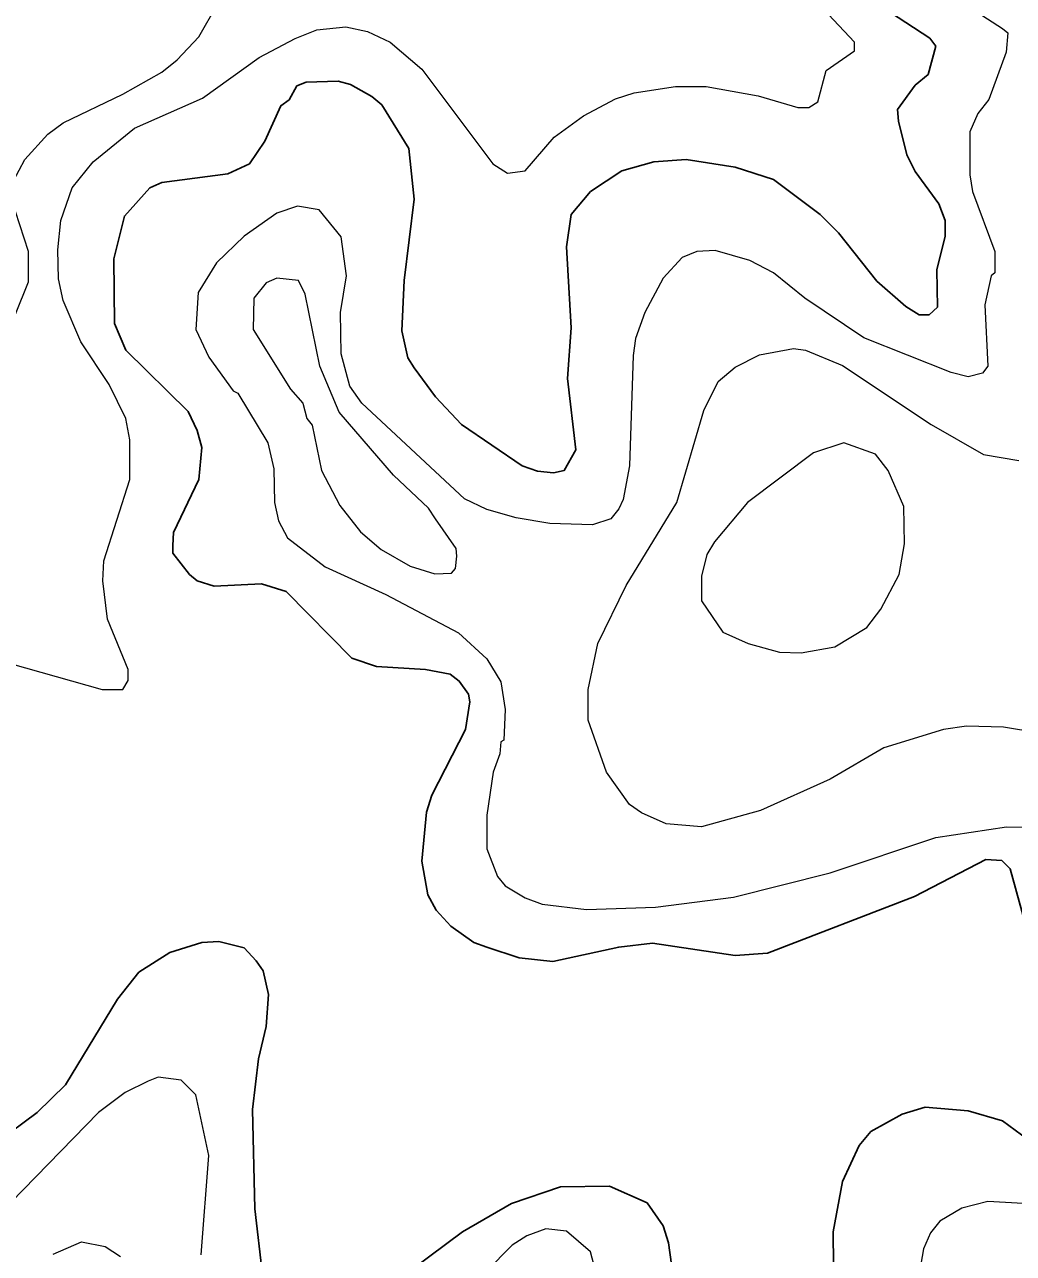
# Model space of a CAD drawing. Extents: x 423 to 448.8, y 7456.3 to 7484.
# Drawn here: x 426.89 to 427.888, y 7478.138 to 7479.378 of the extents above; entities that cross this region are included whole.
import ezdxf

# ---------------------------------------------------------------- set-up
doc = ezdxf.new("R2010")
doc.units = 0
doc.header["$LTSCALE"] = 0.032
doc.layers.add('1', color=7, linetype='Continuous', lineweight=25)
doc.layers.add('2', color=7, linetype='Continuous', lineweight=13)

msp = doc.modelspace()

# ---------------------------------------------------------------- linework, layer by layer
at = {"layer": '1'}
for points in [[(427.7305, 7479.4124), (427.8032, 7479.3645), (427.8094, 7479.3567), (427.8017, 7479.3281), (427.7885, 7479.3173), (427.7707, 7479.2925), (427.7715, 7479.2809), (427.78, 7479.2469), (427.7885, 7479.2299), (427.8125, 7479.1974), (427.8187, 7479.1804), (427.8187, 7479.1649), (427.8102, 7479.1309), (427.811, 7479.093), (427.8025, 7479.0852), (427.7924, 7479.0852), (427.7792, 7479.0937), (427.7498, 7479.1193), (427.7112, 7479.168), (427.6926, 7479.1865), (427.6454, 7479.2221), (427.6068, 7479.2345), (427.5573, 7479.2422), (427.5248, 7479.2399), (427.4923, 7479.2306), (427.4606, 7479.2098), (427.4412, 7479.1866), (427.4366, 7479.1541), (427.4412, 7479.0721), (427.4374, 7479.021), (427.4459, 7478.9491), (427.4343, 7478.9282), (427.4234, 7478.9259), (427.4072, 7478.9274), (427.3918, 7478.9329), (427.3306, 7478.9746), (427.3043, 7479.0025), (427.2827, 7479.0318), (427.2765, 7479.0419), (427.2703, 7479.069), (427.2726, 7479.1201), (427.2827, 7479.202), (427.2773, 7479.2531), (427.2502, 7479.2972), (427.2401, 7479.3057), (427.2185, 7479.318), (427.2061, 7479.3211), (427.1736, 7479.3203), (427.1644, 7479.3165), (427.1566, 7479.3025), (427.1481, 7479.2964), (427.1319, 7479.2608), (427.1164, 7479.2376), (427.0947, 7479.2275), (427.0282, 7479.219), (427.0158, 7479.2136), (426.9903, 7479.185), (426.9795, 7479.1417), (426.9803, 7479.0767), (426.9918, 7479.0496), (427.0545, 7478.9878), (427.0638, 7478.9685), (427.0684, 7478.9514), (427.0653, 7478.919), (427.0398, 7478.8656), (427.039, 7478.8524), (427.039, 7478.8447), (427.0561, 7478.823), (427.0638, 7478.8168), (427.0808, 7478.8114), (427.1288, 7478.8137), (427.1535, 7478.806), (427.22, 7478.7387), (427.2448, 7478.7302), (427.2943, 7478.7271), (427.319, 7478.7225), (427.3283, 7478.7155), (427.3376, 7478.7024), (427.3391, 7478.6946), (427.3345, 7478.6668), (427.3005, 7478.6003), (427.2951, 7478.5833), (427.2904, 7478.5338), (427.2966, 7478.4997), (427.3051, 7478.4843), (427.3198, 7478.468)], [(427.3198, 7478.468), (427.343, 7478.4517), (427.3562, 7478.4471), (427.3887, 7478.4363), (427.4227, 7478.4324), (427.4892, 7478.4471), (427.5232, 7478.451), (427.6068, 7478.4386), (427.6393, 7478.4409), (427.7878, 7478.4982), (427.8597, 7478.5353), (427.8759, 7478.5345), (427.8844, 7478.526), (427.9053, 7478.4502)], [(427.1256, 7478.3342), (427.1334, 7478.3667), (427.1357, 7478.3992), (427.1303, 7478.4231), (427.1233, 7478.4332), (427.111, 7478.4463), (427.0855, 7478.4525), (427.0685, 7478.4518), (427.036, 7478.4417), (427.005, 7478.4216), (426.9833, 7478.3945), (426.9308, 7478.3079), (426.9021, 7478.28), (426.8612, 7478.2499), (426.8117, 7478.2267), (426.7467, 7478.2019), (426.7049, 7478.1725), (426.6577, 7478.1192)], [(427.1373, 7478.0496), (427.1218, 7478.1826), (427.1195, 7478.2832), (427.1256, 7478.3342)], [(427.9471, 7478.2197), (427.8767, 7478.2716), (427.8419, 7478.2816), (427.7986, 7478.2854), (427.7754, 7478.2785), (427.7437, 7478.2607), (427.732, 7478.2468), (427.7151, 7478.2105), (427.7058, 7478.1594), (427.7073, 7477.9939)], [(427.5441, 7478.1146), (427.5395, 7478.1486), (427.5341, 7478.1656), (427.5178, 7478.1888), (427.4799, 7478.2058), (427.4304, 7478.205), (427.3809, 7478.188), (427.3314, 7478.1594), (427.2486, 7478.0975)]]:
    msp.add_lwpolyline(points, dxfattribs=at)
at = {"layer": '2'}
for points in [[(426.8782, 7479.2206), (426.8898, 7479.2422), (426.913, 7479.2678), (426.9284, 7479.2793), (426.9888, 7479.308), (427.0282, 7479.3304), (427.0437, 7479.3428), (427.0653, 7479.366), (427.1025, 7479.431)], [(426.9957, 7478.919), (426.9957, 7478.9592), (426.9918, 7478.9808), (426.9748, 7479.0149), (426.9462, 7479.0582), (426.9284, 7479.0999), (426.9238, 7479.1216), (426.923, 7479.151), (426.9261, 7479.1804), (426.9377, 7479.2136), (426.9586, 7479.2399), (427.0004, 7479.2739), (427.0692, 7479.3041), (427.1264, 7479.3451), (427.1628, 7479.3644), (427.1845, 7479.3729), (427.2139, 7479.376), (427.2355, 7479.3714), (427.2587, 7479.3606), (427.2904, 7479.3335), (427.3623, 7479.2376), (427.377, 7479.2283), (427.3948, 7479.2306), (427.4242, 7479.2647), (427.4536, 7479.2863), (427.4861, 7479.3033), (427.5047, 7479.3095), (427.5465, 7479.3157), (427.5774, 7479.3157), (427.63, 7479.3064), (427.6702, 7479.2948), (427.681, 7479.2948), (427.6903, 7479.3002), (427.6988, 7479.332), (427.7274, 7479.352), (427.7274, 7479.3606), (427.7011, 7479.3884)], [(427.8512, 7479.3908), (427.8767, 7479.3745), (427.8821, 7479.3699), (427.8805, 7479.3505), (427.8628, 7479.3026), (427.8519, 7479.2887), (427.8435, 7479.2701), (427.8435, 7479.2268), (427.8465, 7479.2098), (427.869, 7479.1494), (427.869, 7479.1278), (427.8651, 7479.1247), (427.8589, 7479.0953), (427.862, 7479.0334), (427.8566, 7479.0264), (427.8419, 7479.0226), (427.8249, 7479.0272), (427.7367, 7479.062), (427.6771, 7479.1022), (427.6455, 7479.1278), (427.6215, 7479.1402), (427.5867, 7479.1502), (427.5681, 7479.1494), (427.5534, 7479.1432), (427.534, 7479.1223), (427.5155, 7479.0876), (427.5062, 7479.0613), (427.5039, 7479.0443), (427.5, 7478.9329), (427.4938, 7478.8988), (427.4892, 7478.8896), (427.4814, 7478.8795), (427.4629, 7478.8733), (427.4196, 7478.8748), (427.3856, 7478.8803), (427.3562, 7478.8888), (427.3337, 7478.8996), (427.2301, 7478.9963), (427.2177, 7479.0133), (427.2092, 7479.0458), (427.2084, 7479.0876), (427.2146, 7479.1247), (427.2092, 7479.1641), (427.1868, 7479.1912), (427.1651, 7479.195), (427.1443, 7479.1881), (427.111, 7479.1649), (427.0831, 7479.1378), (427.0646, 7479.1077), (427.0623, 7479.0706), (427.0754, 7479.0427), (427.1001, 7479.0087), (427.1048, 7479.0063), (427.135, 7478.9561), (427.1412, 7478.9298), (427.1419, 7478.8957), (427.1458, 7478.8772), (427.155, 7478.8602), (427.193, 7478.8308), (427.2541, 7478.8029), (427.3275, 7478.7642), (427.3562, 7478.7379), (427.3701, 7478.7148), (427.3747, 7478.6869), (427.3732, 7478.656), (427.3701, 7478.6544), (427.3693, 7478.6421), (427.3624, 7478.6235), (427.3562, 7478.5802), (427.3562, 7478.5461), (427.367, 7478.5183), (427.3747, 7478.509), (427.3948, 7478.4966), (427.4119, 7478.4904), (427.4567, 7478.485), (427.5263, 7478.4874), (427.6052, 7478.4974), (427.7027, 7478.5221), (427.8094, 7478.5577), (427.8806, 7478.5685), (427.9146, 7478.5678)], [(426.8805, 7479.086), (426.8936, 7479.1185), (426.8936, 7479.1494), (426.8805, 7479.1897)], [(427.9471, 7478.6575), (427.8775, 7478.6691), (427.8404, 7478.6699), (427.8172, 7478.6668), (427.7568, 7478.6482), (427.7027, 7478.6165), (427.6323, 7478.5848), (427.5727, 7478.5685), (427.5372, 7478.5716), (427.5124, 7478.5825), (427.5, 7478.591), (427.4768, 7478.6235), (427.4583, 7478.6761), (427.4583, 7478.707), (427.4683, 7478.7534), (427.4969, 7478.8122), (427.548, 7478.8957), (427.575, 7478.9886), (427.5897, 7479.0179), (427.6068, 7479.0326), (427.6315, 7479.045), (427.6656, 7479.0512), (427.6779, 7479.0496), (427.7151, 7479.0342), (427.8047, 7478.9746), (427.8574, 7478.9444), (427.893, 7478.9383)], [(426.8751, 7478.7333), (426.9679, 7478.707), (426.9888, 7478.707), (426.9942, 7478.7163), (426.9942, 7478.7271), (426.9733, 7478.7782), (426.9686, 7478.8169), (426.9694, 7478.837), (426.9957, 7478.919)], [(427.0676, 7478.1362), (427.0754, 7478.2367), (427.0623, 7478.2978), (427.0475, 7478.3126), (427.0243, 7478.3156), (427.0143, 7478.3118), (426.9911, 7478.3002), (426.964, 7478.28), (426.8372, 7478.1501), (426.8117, 7478.1176)], [(427.8976, 7478.188), (427.862, 7478.1903), (427.8357, 7478.1834), (427.8133, 7478.1702), (427.804, 7478.1586), (427.797, 7478.1424), (427.7862, 7478.0805), (427.787, 7477.9769), (427.7994, 7477.9451), (427.8334, 7477.9119), (427.8357, 7477.8949), (427.8287, 7477.8779), (427.8125, 7477.8547), (427.7854, 7477.8036), (427.7723, 7477.7588), (427.7723, 7477.7402), (427.7862, 7477.6876), (427.8071, 7477.6396), (427.8179, 7477.6041), (427.8264, 7477.5422), (427.8396, 7477.4989), (427.8651, 7477.461), (427.8906, 7477.4439)], [(427.4706, 7478.1022), (427.4606, 7478.1393), (427.4366, 7478.1602), (427.4157, 7478.1625), (427.3964, 7478.1555), (427.3817, 7478.1462), (427.3291, 7478.0929)], [(426.9184, 7478.137), (426.947, 7478.1493), (426.9709, 7478.1447), (426.9864, 7478.1347)]]:
    msp.add_lwpolyline(points, dxfattribs=at)
for points in [[(427.3043, 7478.8795), (427.2974, 7478.8903), (427.2618, 7478.9235), (427.2069, 7478.987), (427.1876, 7479.0334), (427.1728, 7479.1061), (427.1659, 7479.12), (427.1443, 7479.1223), (427.1334, 7479.1177), (427.121, 7479.1022), (427.1202, 7479.0706), (427.1581, 7479.0102), (427.1705, 7478.9963), (427.1744, 7478.9808), (427.1798, 7478.9738), (427.1891, 7478.9282), (427.2076, 7478.8927), (427.2285, 7478.8664), (427.2494, 7478.8485), (427.2788, 7478.8315), (427.3036, 7478.8238), (427.3206, 7478.8246), (427.3244, 7478.8292), (427.326, 7478.8416), (427.3252, 7478.8493)], [(427.7073, 7478.7503), (427.7398, 7478.7697), (427.7537, 7478.7882), (427.7723, 7478.823), (427.7777, 7478.854), (427.7769, 7478.8919), (427.7614, 7478.9282), (427.7483, 7478.9445), (427.7166, 7478.9561), (427.6857, 7478.946), (427.6191, 7478.8957), (427.5859, 7478.8563), (427.5781, 7478.8432), (427.5727, 7478.8215), (427.5727, 7478.7967), (427.5944, 7478.765), (427.6199, 7478.7534), (427.6516, 7478.7449), (427.6733, 7478.7441)]]:
    msp.add_lwpolyline(points, close=True, dxfattribs=at)

doc.saveas('drawing.dxf')
